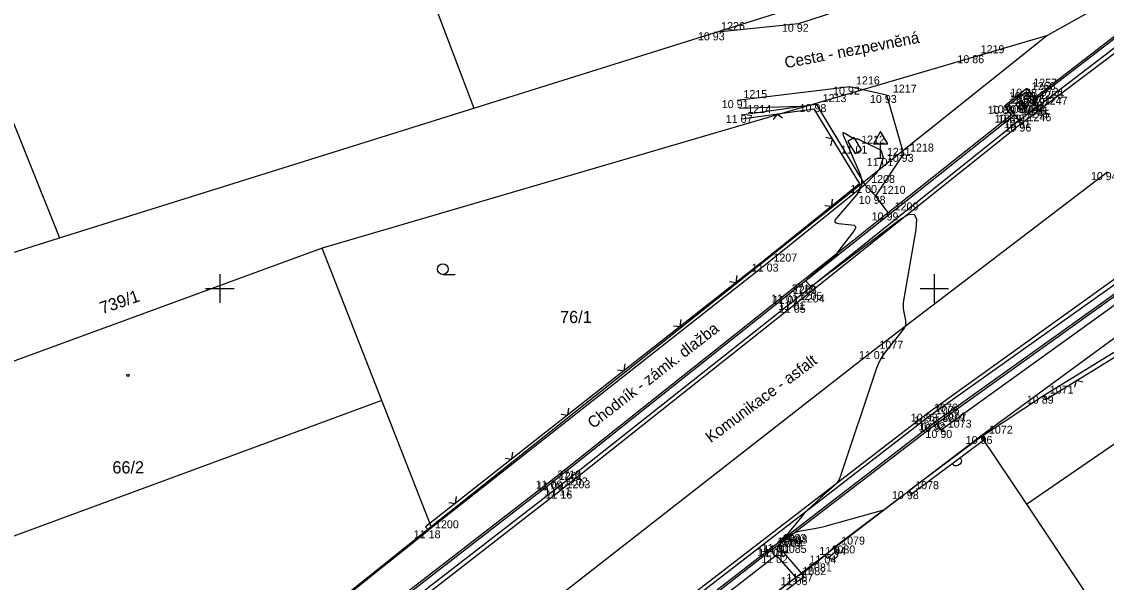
# Model space of a CAD drawing. Extents: x -703403 to -701924, y -1022520 to -1021856.
# Drawn here: x -703131.93 to -703093.98, y -1022060.28 to -1022040.67 of the extents above; entities that cross this region are included whole.
import ezdxf

# ---------------------------------------------------------------- set-up
doc = ezdxf.new("R2010")
doc.units = 0
for name, color, linetype in [('Ex_Major Contours', 7, 'Continuous'), ('Z_body', 7, 'Continuous'), ('Z_body_cisla', 7, 'Continuous'), ('Z_body_vysky_redukovane', 7, 'Continuous'), ('Z_cesta', 7, 'Continuous'), ('Z_chodnik', 7, 'Continuous'), ('Z_dopravni_znacky', 7, 'Continuous'), ('Z_hektometricka_sit', 7, 'Continuous'), ('Z_katastr_cisla_pozemkova', 7, 'Continuous'), ('Z_katastr_cisla_stavebni', 7, 'Continuous'), ('Z_katastr_hranice', 7, 'Continuous'), ('Z_katastr_vnitrni_kresba', 7, 'Continuous'), ('Z_katastr_znacky_budov', 7, 'Continuous'), ('Z_katastr_znacky_kultur', 7, 'Continuous'), ('Z_komunikace', 7, 'Continuous'), ('Z_komunikace_osa', 7, 'Continuous'), ('Z_obruba', 7, 'Continuous'), ('Z_pilire', 7, 'Continuous'), ('Z_ploty', 7, 'Continuous'), ('Z_ploty_znacky', 7, 'Continuous'), ('Z_popisy', 7, 'Continuous'), ('Z_rozhranni', 7, 'Continuous'), ('Z_site_kanalizace_znaky', 7, 'Continuous'), ('Z_vstupy', 7, 'Continuous'), ('Z_zlabek', 7, 'Continuous')]:
    doc.layers.add(name, color=color, linetype=linetype)

# ---------------------------------------------------------------- blocks, each defined once
blk = doc.blocks.new('POINT_DISPLAY')
blk.add_line((0, 0), (0, 0))
blk = doc.blocks.new('Z666')
for p, q in [((-0.25, 0.13), (-0.25, -0.13)), ((0.25, 0.13), (-0.25, 0.13)), ((0.25, -0.13), (0.25, 0.13)), ((-0.25, -0.13), (0.25, -0.13))]:
    blk.add_line(p, q)
blk = doc.blocks.new('Z46260')
for p, q in [((0.13, 0.13), (-0.13, 0.13)), ((-0.13, 0.13), (-0.13, -0.13)), ((0.13, 0), (-0.13, 0)), ((0.13, -0.13), (0.13, 0.13)), ((-0.13, -0.13), (0.13, -0.13))]:
    blk.add_line(p, q)
blk = doc.blocks.new('Z527')
for p, q in [((0, 0.93), (-0.25, 0.5)), ((0.25, 0.5), (0, 0.93)), ((-0.25, 0.5), (0.25, 0.5)), ((0, 0), (0, 0.5)), ((-0.13, 0), (0.13, 0))]:
    blk.add_line(p, q)
blk = doc.blocks.new('Z212')
for p, q in [((-0.17, 0.17), (0, 0)), ((0, 0), (0.17, 0.17))]:
    blk.add_line(p, q)
blk = doc.blocks.new('Z216')
for p, q in [((-0.17, 0), (-0.15, 0.1)), ((-0.15, 0.1), (-0.1, 0.15)), ((-0.1, 0.15), (-0.03, 0.17)), ((-0.03, 0.17), (0.03, 0.17)), ((0.03, 0.17), (0.1, 0.15)), ((0.1, 0.15), (0.15, 0.1)), ((0.15, 0.1), (0.17, 0))]:
    blk.add_line(p, q)

msp = doc.modelspace()

# ---------------------------------------------------------------- linework, layer by layer
at = {"layer": 'Ex_Major Contours'}
for points in [[(-703104.714, -1022043.634), (-703106.821, -1022043.703)], [(-703102.43, -1022046.38), (-703102.025, -1022045.967), (-703101.985, -1022045.922), (-703101.951, -1022045.873), (-703101.923, -1022045.821), (-703101.9, -1022045.765), (-703101.802, -1022045.484), (-703101.794, -1022045.453), (-703101.79, -1022045.421), (-703101.792, -1022045.389), (-703101.798, -1022045.357), (-703101.835, -1022045.228), (-703101.847, -1022045.198), (-703101.864, -1022045.173), (-703101.887, -1022045.151), (-703101.914, -1022045.135), (-703102.614, -1022044.796), (-703102.632, -1022044.788), (-703102.651, -1022044.783), (-703102.67, -1022044.779), (-703102.69, -1022044.777), (-703102.769, -1022044.773), (-703102.789, -1022044.771), (-703102.808, -1022044.767), (-703102.826, -1022044.76), (-703102.843, -1022044.751), (-703103.13, -1022044.58), (-703103.173, -1022044.56), (-703103.198, -1022044.561), (-703103.202, -1022044.585), (-703103.187, -1022044.631), (-703102.604, -1022045.978), (-703102.546, -1022046.174), (-703102.545, -1022046.362), (-703102.602, -1022046.542), (-703102.717, -1022046.712), (-703103.427, -1022047.536), (-703103.478, -1022047.612), (-703103.482, -1022047.67), (-703103.439, -1022047.708), (-703103.35, -1022047.728), (-703102.897, -1022047.768), (-703102.806, -1022047.788), (-703102.761, -1022047.828), (-703102.761, -1022047.888), (-703102.807, -1022047.969), (-703103.41, -1022048.768), (-703103.412, -1022048.771), (-703103.412, -1022048.775), (-703103.411, -1022048.778), (-703103.409, -1022048.781), (-703103.396, -1022048.794), (-703103.394, -1022048.797), (-703103.393, -1022048.8), (-703103.394, -1022048.803), (-703103.397, -1022048.806), (-703104.454, -1022049.689), (-703104.473, -1022049.711), (-703104.481, -1022049.733), (-703104.476, -1022049.756), (-703104.459, -1022049.78), (-703104.351, -1022049.893), (-703104.336, -1022049.905), (-703104.32, -1022049.911), (-703104.303, -1022049.91), (-703104.285, -1022049.902), (-703104.212, -1022049.857), (-703104.194, -1022049.845), (-703104.177, -1022049.833), (-703104.159, -1022049.821), (-703104.142, -1022049.808), (-703103.57, -1022049.375), (-703103.469, -1022049.299), (-703103.368, -1022049.222), (-703103.267, -1022049.146), (-703103.166, -1022049.069), (-703101.208, -1022047.591), (-703100.903, -1022047.409), (-703100.708, -1022047.405), (-703100.621, -1022047.581), (-703100.645, -1022047.935), (-703101.081, -1022050.423), (-703101.093, -1022050.51), (-703101.096, -1022050.598), (-703101.091, -1022050.685), (-703101.078, -1022050.772), (-703101.011, -1022051.121), (-703101.003, -1022051.206), (-703101.013, -1022051.287), (-703101.042, -1022051.363), (-703101.088, -1022051.434), (-703101.678, -1022052.172), (-703101.787, -1022052.322), (-703101.882, -1022052.479), (-703101.963, -1022052.645), (-703102.03, -1022052.818), (-703103.292, -1022056.594), (-703103.326, -1022056.679), (-703103.371, -1022056.758), (-703103.426, -1022056.829), (-703103.491, -1022056.894), (-703103.773, -1022057.14), (-703103.843, -1022057.202), (-703103.912, -1022057.264), (-703103.981, -1022057.327), (-703104.05, -1022057.391), (-703104.361, -1022057.681), (-703104.434, -1022057.751), (-703104.505, -1022057.824), (-703104.573, -1022057.9), (-703104.639, -1022057.977), (-703105.077, -1022058.513), (-703105.117, -1022058.561), (-703105.16, -1022058.606), (-703105.204, -1022058.65), (-703105.25, -1022058.693), (-703105.437, -1022058.858), (-703105.471, -1022058.889), (-703105.48, -1022058.903), (-703105.465, -1022058.897), (-703105.425, -1022058.873), (-703105.037, -1022058.623), (-703104.954, -1022058.575), (-703104.866, -1022058.536), (-703104.775, -1022058.505), (-703104.681, -1022058.484), (-703104.188, -1022058.397), (-703104.074, -1022058.375), (-703103.961, -1022058.351), (-703103.849, -1022058.324), (-703103.737, -1022058.294), (-703101.763, -1022057.74)]]:
    msp.add_lwpolyline(points, dxfattribs=at)
at = {"layer": 'Z_cesta'}
for p, q in [((-703099.18, -1022038.92), (-703104.75, -1022040.74)), ((-703104.75, -1022040.74), (-703107.69, -1022041.04)), ((-703106.9, -1022043.41), (-703102.96, -1022042.94)), ((-703102.96, -1022042.94), (-703101.67, -1022043.23)), ((-703101.67, -1022043.23), (-703101.08, -1022045.29)), ((-703101.08, -1022045.29), (-703102.06, -1022046.76))]:
    msp.add_line(p, q, dxfattribs=at)
at = {"layer": 'Z_chodnik'}
for p in [(-703102.43, -1022046.38), (-703101.61, -1022047.34)]:
    msp.add_line(p, (-703102.06, -1022046.76), dxfattribs=at)
at = {"layer": 'Z_hektometricka_sit'}
for p, q in [((-703125, -1022049.5), (-703125, -1022050.5)), ((-703100, -1022049.5), (-703100, -1022050.5)), ((-703125.5, -1022050), (-703124.5, -1022050)), ((-703100.5, -1022050), (-703099.5, -1022050))]:
    msp.add_line(p, q, dxfattribs=at)
at = {"layer": 'Z_katastr_hranice'}
for p, q in [((-703139.97, -1022024.94), (-703130.61, -1022048.23)), ((-703122.59, -1022026.64), (-703116.11, -1022043.69)), ((-703096.07, -1022041.16), (-703076.12, -1022029.95)), ((-703116.11, -1022043.69), (-703105.14, -1022040.25)), ((-703096.07, -1022041.16), (-703104.18, -1022043.54)), ((-703102.51, -1022046.3), (-703096.07, -1022041.16)), ((-703082.11, -1022043.21), (-703098.37, -1022055.17)), ((-703130.61, -1022048.23), (-703116.11, -1022043.69)), ((-703104.18, -1022043.54), (-703121.42, -1022048.59)), ((-703117.6, -1022058.33), (-703102.51, -1022046.3)), ((-703140.39, -1022051.3), (-703130.61, -1022048.23)), ((-703121.42, -1022048.59), (-703139.56, -1022055.24)), ((-703119.33, -1022053.92), (-703121.42, -1022048.59)), ((-703117.6, -1022058.33), (-703119.33, -1022053.92)), ((-703098.37, -1022055.17), (-703109.36, -1022063.55)), ((-703098.37, -1022055.17), (-703096.77, -1022057.55)), ((-703096.77, -1022057.55), (-703093.26, -1022062.83)), ((-703131.08, -1022069.07), (-703117.6, -1022058.33))]:
    msp.add_line(p, q, dxfattribs=at)
at = {"layer": 'Z_katastr_vnitrni_kresba'}
for p, q in [((-703096.77, -1022057.55), (-703082.77, -1022047.88)), ((-703119.33, -1022053.92), (-703136.98, -1022060.42))]:
    msp.add_line(p, q, dxfattribs=at)
at = {"layer": 'Z_katastr_znacky_budov'}
msp.add_circle((-703128.212, -1022053.04), 0.0437, dxfattribs=at)
at = {"layer": 'Z_katastr_znacky_kultur'}
msp.add_line((-703117.198, -1022049.51), (-703116.761, -1022049.51), dxfattribs=at)
msp.add_circle((-703117.198, -1022049.322), 0.187, dxfattribs=at)
at = {"layer": 'Z_komunikace'}
for p, q in [((-703096.96, -1022044.23), (-703092.77, -1022041.07)), ((-703104.9, -1022050.57), (-703096.96, -1022044.23)), ((-703091.97, -1022048.43), (-703100.24, -1022054.38)), ((-703113.09, -1022057.07), (-703104.9, -1022050.57)), ((-703100.24, -1022054.38), (-703111.35, -1022062.92)), ((-703121.94, -1022063.93), (-703113.09, -1022057.07))]:
    msp.add_line(p, q, dxfattribs=at)
at = {"layer": 'Z_komunikace_osa'}
for p, q in [((-703093.94, -1022045.93), (-703102.15, -1022052.19)), ((-703102.15, -1022052.19), (-703113, -1022060.66))]:
    msp.add_line(p, q, dxfattribs=at)
at = {"layer": 'Z_obruba'}
for p, q in [((-703096.5, -1022043.33), (-703093.06, -1022040.67)), ((-703096.4, -1022043.64), (-703092.85, -1022040.93)), ((-703096.76, -1022043.01), (-703097.55, -1022043.62)), ((-703096.76, -1022043.01), (-703096.5, -1022043.33)), ((-703097.55, -1022043.62), (-703097.31, -1022043.92)), ((-703097.03, -1022044.11), (-703096.4, -1022043.64)), ((-703104.97, -1022050.47), (-703097.03, -1022044.11)), ((-703101.61, -1022047.34), (-703097.31, -1022043.92)), ((-703105.22, -1022050.21), (-703101.61, -1022047.34)), ((-703091.89, -1022048.58), (-703100.17, -1022054.47)), ((-703099.94, -1022054.74), (-703091.75, -1022048.87)), ((-703113.41, -1022056.72), (-703105.22, -1022050.21)), ((-703113.18, -1022056.96), (-703104.97, -1022050.47)), ((-703100.17, -1022054.47), (-703111.26, -1022063.03)), ((-703105.49, -1022058.99), (-703099.94, -1022054.74)), ((-703122.28, -1022063.57), (-703113.41, -1022056.72)), ((-703122.07, -1022063.82), (-703113.18, -1022056.96)), ((-703105.67, -1022059.12), (-703105.49, -1022058.99)), ((-703111.03, -1022063.29), (-703105.67, -1022059.12))]:
    msp.add_line(p, q, dxfattribs=at)
at = {"layer": 'Z_ploty'}
for p, q in [((-703106.76, -1022043.93), (-703104.13, -1022043.55)), ((-703106.74, -1022044.07), (-703104.21, -1022043.71)), ((-703104.21, -1022043.71), (-703102.62, -1022046.34)), ((-703104.13, -1022043.55), (-703102.43, -1022046.38)), ((-703102.62, -1022046.34), (-703105.94, -1022049.01)), ((-703102.43, -1022046.38), (-703105.85, -1022049.13)), ((-703105.94, -1022049.01), (-703117.8, -1022058.34)), ((-703105.85, -1022049.13), (-703117.7, -1022058.46)), ((-703096.18, -1022053.75), (-703090.89, -1022050.49)), ((-703096.1, -1022053.88), (-703090.81, -1022050.62)), ((-703096.18, -1022053.75), (-703096.1, -1022053.88)), ((-703098.32, -1022055.16), (-703100.9, -1022057.09)), ((-703098.32, -1022055.16), (-703098.23, -1022055.28)), ((-703098.23, -1022055.28), (-703100.81, -1022057.21)), ((-703100.9, -1022057.09), (-703100.81, -1022057.21)), ((-703117.8, -1022058.34), (-703117.7, -1022058.46)), ((-703103.49, -1022059.04), (-703103.83, -1022059.34)), ((-703103.49, -1022059.04), (-703103.39, -1022059.15)), ((-703103.83, -1022059.34), (-703103.73, -1022059.45)), ((-703103.39, -1022059.15), (-703103.73, -1022059.45)), ((-703108.94, -1022063.3), (-703104.84, -1022060.1)), ((-703104.84, -1022060.1), (-703104.64, -1022059.98)), ((-703104.75, -1022060.22), (-703104.56, -1022060.1)), ((-703104.64, -1022059.98), (-703104.56, -1022060.1)), ((-703108.85, -1022063.41), (-703104.75, -1022060.22))]:
    msp.add_line(p, q, dxfattribs=at)
at = {"layer": 'Z_rozhranni'}
for p, q in [((-703097.43, -1022043.59), (-703096.81, -1022043.13)), ((-703096.81, -1022043.13), (-703096.55, -1022043.45)), ((-703096.55, -1022043.45), (-703096.4, -1022043.64)), ((-703097.43, -1022043.59), (-703097.19, -1022043.92)), ((-703097.19, -1022043.92), (-703097.03, -1022044.11))]:
    msp.add_line(p, q, dxfattribs=at)
at = {"layer": 'Z_vstupy'}
for p, q in [((-703098.32, -1022055.16), (-703096.18, -1022053.75)), ((-703103.49, -1022059.04), (-703100.9, -1022057.09)), ((-703120.59, -1022060.76), (-703117.7, -1022058.46)), ((-703104.64, -1022059.98), (-703103.83, -1022059.34))]:
    msp.add_line(p, q, dxfattribs=at)
at = {"layer": 'Z_zlabek'}
for p, q in [((-703096.55, -1022043.45), (-703093.02, -1022040.73)), ((-703105.17, -1022050.26), (-703097.19, -1022043.92)), ((-703099.98, -1022054.68), (-703091.79, -1022048.82)), ((-703091.66, -1022049.11), (-703099.75, -1022054.95)), ((-703113.37, -1022056.78), (-703105.17, -1022050.26)), ((-703105.53, -1022058.94), (-703099.98, -1022054.68)), ((-703099.75, -1022054.95), (-703099.94, -1022054.74)), ((-703122.23, -1022063.63), (-703113.37, -1022056.78)), ((-703111.08, -1022063.24), (-703105.71, -1022059.07)), ((-703105.71, -1022059.07), (-703105.53, -1022058.94)), ((-703105.49, -1022058.99), (-703104.64, -1022059.98)), ((-703105.52, -1022059.33), (-703109.58, -1022062.48)), ((-703104.84, -1022060.1), (-703105.52, -1022059.33))]:
    msp.add_line(p, q, dxfattribs=at)

# ---------------------------------------------------------------- block references
at = {"layer": 'Z_body'}
for p in [(-703104.75, -1022040.74), (-703107.69, -1022041.04), (-703098.61, -1022041.84), (-703102.96, -1022042.94), (-703096.81, -1022043.13), (-703096.76, -1022043.01), (-703106.9, -1022043.41), (-703101.67, -1022043.23), (-703096.55, -1022043.45), (-703096.5, -1022043.33), (-703104.13, -1022043.55), (-703097.55, -1022043.62), (-703097.43, -1022043.59), (-703096.97, -1022043.59), (-703096.4, -1022043.64), (-703106.76, -1022043.93), (-703097.31, -1022043.92), (-703097.19, -1022043.92), (-703097.03, -1022044.11), (-703096.96, -1022044.23), (-703102.79, -1022045), (-703101.08, -1022045.29), (-703101.88, -1022045.44), (-703102.43, -1022046.38), (-703102.06, -1022046.76), (-703101.61, -1022047.34), (-703105.85, -1022049.13), (-703105.22, -1022050.21), (-703105.17, -1022050.26), (-703104.97, -1022050.47), (-703104.9, -1022050.57), (-703102.15, -1022052.19), (-703096.18, -1022053.75), (-703100.24, -1022054.38), (-703100.17, -1022054.47), (-703099.98, -1022054.68), (-703099.94, -1022054.74), (-703099.75, -1022054.95), (-703098.32, -1022055.16), (-703113.41, -1022056.72), (-703113.37, -1022056.78), (-703113.18, -1022056.96), (-703113.09, -1022057.07), (-703100.9, -1022057.09), (-703117.7, -1022058.46), (-703105.71, -1022059.07), (-703105.53, -1022058.94), (-703105.49, -1022058.99), (-703103.49, -1022059.04), (-703105.67, -1022059.12), (-703105.52, -1022059.33), (-703103.83, -1022059.34), (-703104.84, -1022060.1), (-703104.64, -1022059.98)]:
    msp.add_blockref('POINT_DISPLAY', p, dxfattribs=at)
at = {"layer": 'Z_dopravni_znacky'}
msp.add_blockref('Z527', (-703101.88, -1022045.44), dxfattribs=at)
at = {"layer": 'Z_pilire', "rotation": -58.499999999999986}
msp.add_blockref('Z666', (-703102.79, -1022045), dxfattribs=at)
at = {"layer": 'Z_ploty_znacky'}
for name, p, rotation in [('Z212', (-703105.5, -1022043.9), -171.90000000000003), ('Z212', (-703103.56, -1022044.78), 121.19999999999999), ('Z212', (-703103.59, -1022047.12), 38.79999999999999), ('Z212', (-703106.93, -1022049.79), 38.2), ('Z212', (-703108.89, -1022051.33), 38.2), ('Z212', (-703110.85, -1022052.88), 38.2), ('Z212', (-703095.04, -1022053.22), -148.40000000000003), ('Z212', (-703112.82, -1022054.43), 38.2), ('Z212', (-703114.78, -1022055.97), 38.2), ('Z216', (-703099.23, -1022056.03), -143.20000000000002), ('Z212', (-703116.75, -1022057.52), 38.2), ('Z216', (-703103.56, -1022059.3), -138.00000000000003)]:
    msp.add_blockref(name, p, dxfattribs=dict(at, rotation=rotation))
at = {"layer": 'Z_site_kanalizace_znaky', "rotation": 37.8}
msp.add_blockref('Z46260', (-703096.97, -1022043.59), dxfattribs=at)

# ---------------------------------------------------------------- texts
at = {"layer": 'Z_body_cisla'}
for s, p in [('1226', (-703107.46, -1022040.96)), ('1219', (-703098.38, -1022041.77)), ('1216', (-703102.74, -1022042.86)), ('1257', (-703096.54, -1022042.94)), ('1215', (-703106.68, -1022043.34)), ('1217', (-703101.45, -1022043.15)), ('1260', (-703096.59, -1022043.06)), ('1250', (-703096.33, -1022043.37)), ('3721', (-703096.28, -1022043.26)), ('1213', (-703103.91, -1022043.48)), ('1258', (-703097.33, -1022043.54)), ('1259', (-703097.21, -1022043.52)), ('1261', (-703096.75, -1022043.52)), ('1247', (-703096.17, -1022043.57)), ('1214', (-703106.54, -1022043.86)), ('3720', (-703097.09, -1022043.85)), ('1244', (-703096.96, -1022043.85)), ('1245', (-703096.8, -1022044.03)), ('1246', (-703096.74, -1022044.15)), ('1212', (-703102.56, -1022044.93)), ('1218', (-703100.85, -1022045.21)), ('1211', (-703101.66, -1022045.36)), ('1208', (-703102.21, -1022046.31)), ('1210', (-703101.84, -1022046.69)), ('1209', (-703101.39, -1022047.27)), ('1207', (-703105.63, -1022049.06)), ('3719', (-703104.99, -1022050.14)), ('1206', (-703104.95, -1022050.19)), ('1205', (-703104.75, -1022050.4)), ('1204', (-703104.67, -1022050.49)), ('1077', (-703101.92, -1022052.11)), ('1071', (-703095.96, -1022053.68)), ('1076', (-703100.01, -1022054.31)), ('1075', (-703099.95, -1022054.4)), ('1074', (-703099.75, -1022054.61)), ('3807', (-703099.72, -1022054.67)), ('1073', (-703099.53, -1022054.87)), ('1072', (-703098.09, -1022055.08)), ('3718', (-703113.19, -1022056.65)), ('1201', (-703113.14, -1022056.7)), ('1202', (-703112.96, -1022056.89)), ('1203', (-703112.87, -1022056.99)), ('1078', (-703100.67, -1022057.02)), ('1200', (-703117.47, -1022058.39)), ('1083', (-703105.31, -1022058.87)), ('3808', (-703105.27, -1022058.92)), ('1079', (-703103.26, -1022058.96)), ('1084', (-703105.49, -1022058.99)), ('3809', (-703105.45, -1022059.05)), ('1085', (-703105.3, -1022059.25)), ('1080', (-703103.6, -1022059.27)), ('1082', (-703104.62, -1022060.03)), ('1081', (-703104.42, -1022059.9))]:
    msp.add_text(s, height=0.28, dxfattribs=at).set_placement(p)
at = {"layer": 'Z_body_vysky_redukovane'}
for s, p in [('10 92', (-703105.333, -1022041.02)), ('10 93', (-703108.273, -1022041.32)), ('10 86', (-703099.193, -1022042.12)), ('10 92', (-703103.543, -1022043.22)), ('10 89', (-703097.393, -1022043.41)), ('10 88', (-703097.343, -1022043.29)), ('10 91', (-703107.437, -1022043.69)), ('10 93', (-703102.253, -1022043.51)), ('10 89', (-703097.133, -1022043.73)), ('10 89', (-703097.083, -1022043.61)), ('10 98', (-703104.713, -1022043.83)), ('10 89', (-703098.133, -1022043.9)), ('10 90', (-703097.99, -1022043.87)), ('10 89', (-703097.553, -1022043.87)), ('10 91', (-703096.937, -1022043.92)), ('11 07', (-703107.297, -1022044.21)), ('10 89', (-703097.893, -1022044.2)), ('10 89', (-703097.773, -1022044.2)), ('10 91', (-703097.567, -1022044.39)), ('10 96', (-703097.543, -1022044.51)), ('11 01', (-703103.28, -1022045.28)), ('10 93', (-703101.663, -1022045.57)), ('11 01', (-703102.37, -1022045.72)), ('10 94', (-703094.523, -1022046.21)), ('11 00', (-703102.943, -1022046.66)), ('10 98', (-703102.643, -1022047.04)), ('10 99', (-703102.193, -1022047.62)), ('11 03', (-703106.387, -1022049.41)), ('11 01', (-703105.71, -1022050.49)), ('11 01', (-703105.66, -1022050.54)), ('11 01', (-703105.46, -1022050.75)), ('11 05', (-703105.437, -1022050.85)), ('11 01', (-703102.64, -1022052.47)), ('10 89', (-703096.763, -1022054.03)), ('10 93', (-703100.823, -1022054.66)), ('10 91', (-703100.707, -1022054.75)), ('10 92', (-703100.563, -1022054.96)), ('10 92', (-703100.523, -1022055.02)), ('10 90', (-703100.31, -1022055.23)), ('10 96', (-703098.903, -1022055.44)), ('11 09', (-703113.947, -1022057)), ('11 09', (-703113.907, -1022057.06)), ('11 11', (-703113.647, -1022057.24)), ('11 16', (-703113.603, -1022057.35)), ('10 98', (-703101.483, -1022057.37)), ('11 18', (-703118.213, -1022058.74)), ('11 01', (-703106.2, -1022059.35)), ('11 00', (-703106.043, -1022059.22)), ('11 01', (-703105.98, -1022059.27)), ('11 04', (-703104.027, -1022059.32)), ('11 01', (-703106.16, -1022059.4)), ('11 02', (-703106.057, -1022059.61)), ('11 04', (-703104.367, -1022059.62)), ('11 06', (-703105.377, -1022060.38)), ('11 07', (-703105.177, -1022060.26))]:
    msp.add_text(s, height=0.28, dxfattribs=at).set_placement(p)
at = {"layer": 'Z_katastr_cisla_pozemkova'}
msp.add_text('739/1', height=0.425, rotation=19, dxfattribs=at).set_placement((-703129.114, -1022050.901))
msp.add_text('76/1', height=0.425, dxfattribs=at).set_placement((-703113.094, -1022051.21))
at = {"layer": 'Z_katastr_cisla_stavebni'}
msp.add_text('66/2', height=0.425, dxfattribs=at).set_placement((-703128.758, -1022056.47))
at = {"layer": 'Z_popisy'}
for s, rotation, p in [('Cesta - nezpevněná', 10.8, (-703105.2, -1022042.3)), ('Chodník - zámk. dlažba', 37.8, (-703111.94, -1022054.92)), ('Komunikace - asfalt', 36.9, (-703107.82, -1022055.42))]:
    msp.add_text(s, height=0.4, rotation=rotation, dxfattribs=at).set_placement(p)

doc.saveas('drawing.dxf')
